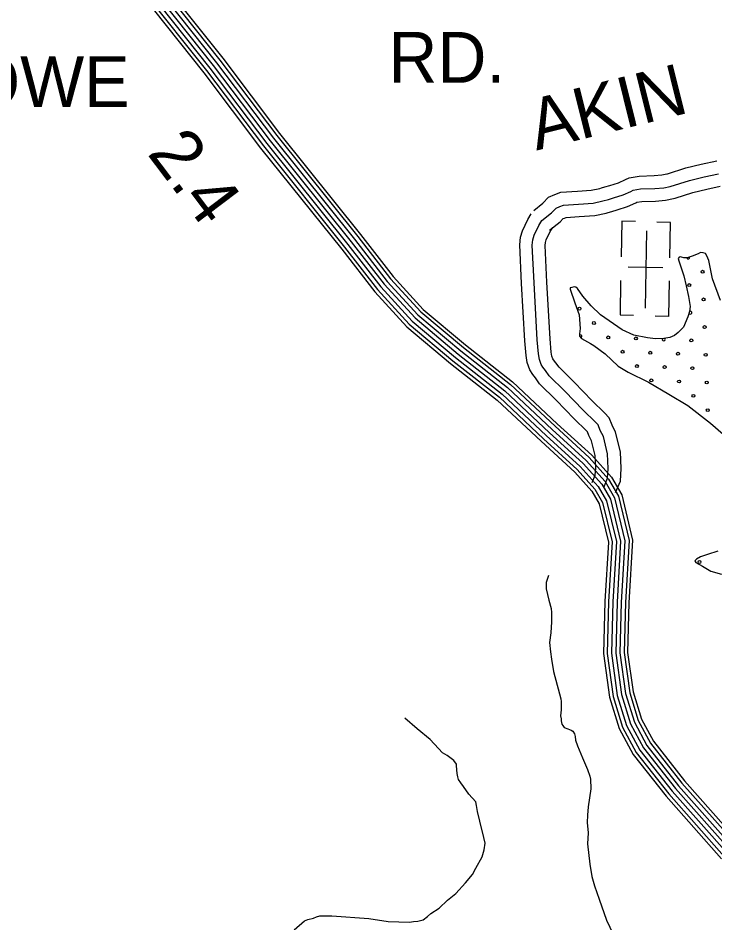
# Model space of a CAD drawing. Extents: x 1551132 to 1791609, y 378168 to 563823.
# Drawn here: x 1599249 to 1604322, y 499270 to 505857 of the extents above; entities that cross this region are included whole.
import ezdxf

# ---------------------------------------------------------------- set-up
doc = ezdxf.new("R2010")
doc.units = 0
for name, color, linetype in [('DESIGN - ROW - Right-of-Way and Easement Labels', 7, 'Continuous'), ('DESIGN - SCRATCH - User 1', 7, 'Continuous'), ('DESIGN - TRAFFIC CONTROL PERMANENT - Pavement Marking Text', 7, 'Continuous'), ('DESIGN - TRAFFIC CONTROL PERMANENT - Signalization', 7, 'Continuous'), ('DESIGN - TRANSPORTATION - Text', 7, 'Continuous'), ('DESIGN - UTILITIES - Cable (Underground) with Text', 7, 'Continuous'), ('SURVEY - CENTERLINE - Preliminary Text', 7, 'Continuous'), ('SURVEY - PROPERTY - Owners', 7, 'Continuous')]:
    doc.layers.add(name, color=color, linetype=linetype)

msp = doc.modelspace()

# ---------------------------------------------------------------- linework, layer by layer
at = {"layer": 'DESIGN - SCRATCH - User 1'}
for points in [[(1604361.993, 503802.061), (1604305.486, 503959.032), (1604278.779, 504091.635), (1604263.096, 504125.886), (1604253.263, 504144.028), (1604235.272, 504148.22), (1604217.264, 504150.403), (1604199.131, 504140.561), (1604156.898, 504124.953), (1604120.699, 504111.277), (1604096.658, 504111.519), (1604078.675, 504115.711), (1604068.692, 504119.819), (1604060.642, 504115.894), (1604054.551, 504107.935), (1604058.376, 504089.852), (1604095.341, 503981.199), (1604112.641, 503908.839), (1604129.874, 503830.47), (1604141.165, 503758.168), (1604136.774, 503720.117), (1604124.366, 503682.141), (1604093.566, 503608.264), (1604055.1, 503568.547), (1604028.834, 503546.754), (1603994.635, 503533.062), (1603950.461, 503523.487), (1603890.338, 503522.087), (1603832.306, 503528.687), (1603732.341, 503549.746), (1603646.585, 503588.705), (1603489.406, 503696.566), (1603421.957, 503763.418), (1603360.55, 503832.211), (1603321.051, 503888.746), (1603309.135, 503898.896), (1603297.135, 503901.021), (1603281.044, 503895.171), (1603267.003, 503893.304), (1603266.903, 503883.279), (1603301.968, 503784.677), (1603333.126, 503696.133), (1603340.142, 503597.814), (1603335.751, 503559.763), (1603335.567, 503541.712), (1603349.425, 503525.537), (1603415.174, 503488.777), (1603441.073, 503474.485), (1603522.596, 503413.509), (1603617.844, 503322.315), (1603691.542, 503279.464), (1603839.047, 503205.795), (1603986.443, 503120.093), (1604125.84, 503036.474), (1604290.836, 502908.488), (1604566.871, 502667.099)], [(1604343.509, 501977.581), (1604267.119, 501952.28), (1604216.854, 501934.746), (1604188.646, 501918.987), (1604176.505, 501907.079), (1604182.371, 501892.987), (1604232.195, 501866.411), (1604291.944, 501831.727), (1604369.85, 501808.885)]]:
    msp.add_lwpolyline(points, dxfattribs=at)
at = {"layer": 'DESIGN - TRAFFIC CONTROL PERMANENT - Pavement Marking Text'}
for centre in [(1604232.343, 504010.854), (1604232.343, 504010.854), (1604135.271, 503913.783), (1604135.271, 503913.783), (1604239.81, 503809.244), (1604239.81, 503809.244), (1603336.297, 503742.041), (1603336.297, 503742.041), (1603440.835, 503637.502), (1603440.835, 503637.502), (1604247.277, 503607.634), (1604247.277, 503607.634), (1603545.374, 503532.963), (1603545.374, 503532.963), (1603746.984, 503525.496), (1603746.984, 503525.496), (1604150.205, 503510.562), (1604150.205, 503510.562), (1603649.913, 503428.425), (1603649.913, 503428.425), (1603851.523, 503420.957), (1603851.523, 503420.957), (1604053.133, 503413.49), (1604053.133, 503413.49), (1604254.744, 503406.023), (1604254.744, 503406.023), (1603754.451, 503323.886), (1603754.451, 503323.886), (1603956.062, 503316.419), (1603956.062, 503316.419), (1604157.672, 503308.952), (1604157.672, 503308.952), (1603858.99, 503219.347), (1603858.99, 503219.347), (1604060.6, 503211.88), (1604060.6, 503211.88), (1604262.211, 503204.413), (1604262.211, 503204.413), (1604165.139, 503107.341), (1604165.139, 503107.341), (1604269.678, 503002.803), (1604269.678, 503002.803), (1604209.941, 501897.68), (1604209.941, 501897.68)]:
    msp.add_circle(centre, 10.56, dxfattribs=at)
for centre, start, end in [((1604127.804, 504115.393), 202.7837768, 13.4103744), ((1604142.738, 503712.172), 201.507553, 123.7549462), ((1603343.764, 503540.43), 279.8920382, 140.440441), ((1603948.595, 503518.029), 150.4971719, 40.11383)]:
    msp.add_arc(centre, 10.56, start, end, dxfattribs=at)
at = {"layer": 'DESIGN - TRANSPORTATION - Text'}
for points in [[(1604361.993, 503802.061), (1604305.486, 503959.032), (1604278.779, 504091.635), (1604263.096, 504125.886), (1604253.263, 504144.028), (1604235.272, 504148.22), (1604217.264, 504150.403), (1604199.131, 504140.561), (1604156.898, 504124.953), (1604120.699, 504111.277), (1604096.658, 504111.519), (1604078.675, 504115.711), (1604068.692, 504119.819), (1604060.642, 504115.894), (1604054.551, 504107.935), (1604058.376, 504089.852), (1604095.341, 503981.199), (1604112.641, 503908.839), (1604129.874, 503830.47), (1604141.165, 503758.168), (1604136.774, 503720.117), (1604124.366, 503682.141), (1604093.566, 503608.264), (1604055.1, 503568.547), (1604028.834, 503546.754), (1603994.635, 503533.062), (1603950.461, 503523.487), (1603890.338, 503522.087), (1603832.306, 503528.687), (1603732.341, 503549.746), (1603646.585, 503588.705), (1603489.406, 503696.566), (1603421.957, 503763.418), (1603360.55, 503832.211), (1603321.051, 503888.746), (1603309.135, 503898.896), (1603297.135, 503901.021), (1603281.044, 503895.171), (1603267.003, 503893.304), (1603266.903, 503883.279), (1603301.968, 503784.677), (1603333.126, 503696.133), (1603340.142, 503597.814), (1603335.751, 503559.763), (1603335.567, 503541.712), (1603349.425, 503525.537), (1603415.174, 503488.777), (1603441.073, 503474.485), (1603522.596, 503413.509), (1603617.844, 503322.315), (1603691.542, 503279.464), (1603839.047, 503205.795), (1603986.443, 503120.093), (1604125.84, 503036.474), (1604290.836, 502908.488), (1604566.871, 502667.099)], [(1604343.509, 501977.581), (1604267.119, 501952.28), (1604216.854, 501934.746), (1604188.646, 501918.987), (1604176.505, 501907.079), (1604182.371, 501892.987), (1604232.195, 501866.411), (1604291.944, 501831.727), (1604369.85, 501808.885)], [(1603109.363, 501799.75), (1603092.822, 501747.824), (1603092.347, 501701.731), (1603113.505, 501619.346), (1603128.896, 501559.069), (1603132.604, 501530.968), (1603131.888, 501460.833), (1603127.079, 501382.731), (1603118.354, 501312.679), (1603125.629, 501242.461), (1603133.096, 501190.276), (1603146.17, 501099.965), (1603190.519, 500937.17), (1603200.152, 500901.002), (1603201.969, 500882.943), (1603203.327, 500820.808), (1603198.894, 500778.766), (1603201.427, 500756.323), (1603202.502, 500740.656), (1603208.252, 500716.547), (1603213.735, 500706.122), (1603224.01, 500692.33), (1603251.943, 500684.021), (1603275.85, 500673.755), (1603287.767, 500665.613), (1603299.566, 500645.454), (1603305.383, 500627.353), (1603307.1, 500599.278), (1603322.691, 500559.035), (1603357.815, 500472.499), (1603394.947, 500385.931), (1603412.455, 500337.654), (1603416.247, 500317.579), (1603417.505, 500245.419), (1603400.155, 500115.332), (1603393.539, 500055.28), (1603392.981, 500001.179), (1603398.197, 499924.977), (1603395.372, 499844.842), (1603411.872, 499698.371), (1603424.946, 499608.06), (1603444.246, 499539.717), (1603479.27, 499443.156), (1603531.727, 499290.302), (1603602.225, 499141.273)], [(1602128.16, 499280.068), (1602158.192, 499281.751), (1602198.308, 499291.36), (1602230.591, 499317.069), (1602254.832, 499338.861), (1602313.247, 499376.329), (1602375.887, 499435.797), (1602436.411, 499483.265), (1602507.243, 499560.684), (1602557.908, 499622.277), (1602580.391, 499668.136), (1602627.273, 499751.814), (1602641.798, 499801.765), (1602648.298, 499849.791), (1602640.723, 499891.959), (1602609.932, 500010.52), (1602594.649, 500080.822), (1602587.1, 500124.99), (1602581.366, 500151.099), (1602529.926, 500207.75), (1602490.485, 500264.268), (1602471.844, 500289.627), (1602454.986, 500314.745), (1602451.17, 500332.82), (1602445.436, 500358.929), (1602439.653, 500412.764), (1602440.12, 500425.123), (1602420.379, 500451.382), (1602372.73, 500487.949), (1602339.272, 500509.375), (1602309.24, 500540.717), (1602249.883, 500605.46), (1602154.627, 500682.612), (1602063.371, 500759.714)], [(1601259.089, 499218.991), (1601333.795, 499284.342), (1601357.936, 499296.118), (1601400.052, 499305.701), (1601422.168, 499315.485), (1601446.234, 499321.252), (1601532.291, 499322.352), (1601802.218, 499301.501), (1601942.064, 499280.001), (1602098.111, 499276.368), (1602128.16, 499280.068)]]:
    msp.add_lwpolyline(points, dxfattribs=at)
at = {"layer": 'DESIGN - UTILITIES - Cable (Underground) with Text'}
for p, q in [((1603643.103, 504379.338), (1603638.572, 504118.499)), ((1603742.763, 504377.581), (1603643.719, 504379.288)), ((1603999.336, 504369.134), (1603899.625, 504370.849)), ((1603994.805, 504112.428), (1603999.244, 504369.134)), ((1603943.505, 504038.901), (1603689.883, 504043.348)), ((1603635.583, 503947.595), (1603631.186, 503696.131)), ((1603987.335, 503686.018), (1603991.857, 503944.041)), ((1603631.319, 503696.131), (1603729.571, 503694.415)), ((1603987.152, 503686.018), (1603887.716, 503687.734))]:
    msp.add_line(p, q, dxfattribs=at)
msp.add_lwpolyline([(1603822.849, 504308.764), (1603813.039, 503745.809)], dxfattribs=at)
at = {"layer": 'SURVEY - CENTERLINE - Preliminary Text'}
for points in [[(1599240.158, 507084.784), (1599403.204, 506972.448), (1599541.651, 506853.854), (1599903.767, 506486.278), (1600215.609, 506085.159), (1600669.673, 505512.62), (1601084.005, 504964.472), (1601674.365, 504228.579), (1601913.168, 503920.188), (1602138.587, 503673.956), (1602451.755, 503410.9), (1602792.855, 503143.576), (1603115.63, 502840.402), (1603363.216, 502613.98), (1603497.655, 502464.643), (1603562.528, 502353.982), (1603635.526, 502049.14), (1603609.293, 501605.154), (1603599.751, 501235.044), (1603640.809, 500932.503), (1603706.699, 500719.773), (1603800.93, 500544.802), (1604033.857, 500248.477), (1604435.131, 499796.499)], [(1599326.022, 507100.918), (1599441.061, 507021.658), (1599583.975, 506899.238), (1599950.482, 506527.204), (1600264.375, 506123.452), (1600718.697, 505550.579), (1601132.92, 505002.573), (1601723.056, 504266.963), (1601960.625, 503960.172), (1602181.57, 503718.816), (1602490.829, 503459.051), (1602833.279, 503190.669), (1603157.771, 502885.878), (1603407.282, 502657.706), (1603547.953, 502501.444), (1603620.677, 502377.39), (1603697.958, 502054.649), (1603671.242, 501602.529), (1603661.858, 501238.436), (1603701.549, 500945.937), (1603764.139, 500743.873), (1603852.978, 500578.911), (1604081.448, 500288.253), (1604480.546, 499838.734)], [(1599338.447, 507122.369), (1599456.153, 507041.275), (1599600.849, 506917.33), (1599969.107, 506543.521), (1600283.808, 506138.719), (1600738.238, 505565.713), (1601152.428, 505017.766), (1601742.472, 504282.264), (1601979.541, 503976.106), (1602198.711, 503736.708), (1602506.404, 503478.252), (1602849.395, 503209.445), (1603174.579, 502904.004), (1603424.84, 502675.131), (1603568.003, 502516.111), (1603643.859, 502386.716), (1603722.849, 502056.849), (1603695.941, 501601.479), (1603686.616, 501239.786), (1603725.765, 500951.295), (1603787.038, 500753.474), (1603873.728, 500592.511), (1604100.422, 500304.112), (1604498.646, 499855.567)], [(1599279.39, 507020.108), (1599384.271, 506947.848), (1599520.484, 506831.161), (1599880.409, 506465.819), (1600191.226, 506066.009), (1600645.165, 505493.636), (1601059.547, 504945.422), (1601650.016, 504209.387), (1601889.443, 503900.195), (1602117.096, 503651.522), (1602432.222, 503386.824), (1602772.639, 503120.034), (1603094.556, 502817.668), (1603341.183, 502592.121), (1603472.505, 502446.242), (1603533.454, 502342.281), (1603604.31, 502046.382), (1603578.319, 501606.471), (1603568.702, 501233.344), (1603610.434, 500925.786), (1603677.974, 500707.722), (1603774.905, 500527.743), (1604010.058, 500228.585), (1604412.423, 499775.382)], [(1599294.873, 507047.083), (1599403.204, 506972.448), (1599541.651, 506853.854), (1599903.767, 506486.278), (1600215.609, 506085.159), (1600669.673, 505512.62), (1601084.005, 504964.472), (1601674.365, 504228.579), (1601913.168, 503920.188), (1602138.587, 503673.956), (1602451.755, 503410.9), (1602792.855, 503143.576), (1603115.63, 502840.402), (1603363.216, 502613.98), (1603497.655, 502464.643), (1603562.528, 502353.982), (1603635.526, 502049.14), (1603609.293, 501605.154), (1603599.751, 501235.044), (1603640.809, 500932.503), (1603706.699, 500719.773), (1603800.93, 500544.802), (1604033.857, 500248.477), (1604435.131, 499796.499)], [(1599310.481, 507073.976), (1599422.137, 506997.049), (1599562.817, 506876.546), (1599927.125, 506506.737), (1600239.992, 506104.31), (1600694.181, 505531.603), (1601108.462, 504983.523), (1601698.715, 504247.771), (1601936.892, 503940.18), (1602160.079, 503696.39), (1602471.288, 503434.975), (1602813.071, 503167.119), (1603136.705, 502863.136), (1603385.249, 502635.839), (1603522.804, 502483.043), (1603591.602, 502365.682), (1603666.742, 502051.899), (1603640.267, 501603.837), (1603630.801, 501236.744), (1603671.183, 500939.22), (1603735.423, 500731.823), (1603826.954, 500561.86), (1604057.657, 500268.37), (1604457.839, 499817.616)], [(1599251.032, 506970.773), (1599349.647, 506902.83), (1599481.769, 506789.644), (1599837.677, 506428.376), (1600146.619, 506030.983), (1600600.316, 505458.91), (1601014.798, 504910.571), (1601605.475, 504174.277), (1601846.028, 503863.619), (1602077.772, 503610.488), (1602396.481, 503342.773), (1602735.665, 503076.95), (1603056.007, 502776.067), (1603300.876, 502552.12), (1603426.498, 502412.583), (1603480.263, 502320.872), (1603547.195, 502041.348), (1603521.645, 501608.871), (1603511.887, 501230.244), (1603554.869, 500913.494), (1603625.434, 500685.68), (1603727.29, 500496.542), (1603966.525, 500192.201), (1604370.882, 499736.748)], [(1599264.015, 506993.057), (1599365.346, 506923.239), (1599499.327, 506808.469), (1599857.051, 506445.352), (1600166.844, 506046.866), (1600620.649, 505474.66), (1601035.089, 504926.371), (1601625.675, 504190.194), (1601865.711, 503880.203), (1602095.605, 503629.097), (1602412.681, 503362.749), (1602752.431, 503096.484), (1603073.49, 502794.926), (1603319.151, 502570.254), (1603447.356, 502427.842), (1603504.379, 502330.573), (1603573.094, 502043.632), (1603547.345, 501607.779), (1603537.645, 501231.652), (1603580.068, 500919.069), (1603649.258, 500695.672), (1603748.881, 500510.692), (1603986.267, 500208.701), (1604389.715, 499754.265)]]:
    msp.add_lwpolyline(points, dxfattribs=at)
at = {"layer": 'SURVEY - PROPERTY - Owners'}
for points in [[(1603003.067, 504457.661), (1603069.741, 504510.512), (1603111.007, 504553.688), (1603157.631, 504573.38), (1603199.796, 504589.147), (1603321.618, 504597.106), (1603422.083, 504603.665), (1603483.598, 504617.682), (1603495.106, 504620.89), (1603520.539, 504627.982), (1603556.321, 504638.957), (1603620.111, 504658.433), (1603669.927, 504681.75), (1603698.518, 504694.459), (1603770.65, 504707.176), (1603878.955, 504710.384), (1603936.654, 504715.126), (1603972.186, 504722.543), (1603975.961, 504723.743), (1604111.267, 504766.969), (1604221.739, 504793.087), (1604336.753, 504818.112)], [(1603061.641, 504383.767), (1603133.406, 504440.66), (1603165.672, 504474.419), (1603192.496, 504485.745), (1603219.812, 504495.962), (1603327.76, 504503.012), (1603435.716, 504510.062), (1603506.756, 504526.246), (1603547.021, 504537.471), (1603583.912, 504548.788), (1603654.036, 504570.197), (1603709.068, 504595.956), (1603726.259, 504603.598), (1603780.283, 504613.123), (1603884.213, 504616.207), (1603950.195, 504621.624), (1603996.228, 504631.232), (1604136.491, 504676.042), (1604242.605, 504701.126), (1604348.703, 504724.21)], [(1603117.99, 504312.682), (1603194.655, 504373.458), (1603218.262, 504398.159), (1603226.037, 504401.443), (1603239.062, 504406.318), (1603333.668, 504412.493), (1603448.824, 504420.018), (1603529.03, 504438.285), (1603544.796, 504442.685), (1603572.496, 504450.402), (1603610.453, 504462.044), (1603686.668, 504485.32), (1603746.717, 504513.421), (1603752.95, 504516.196), (1603789.549, 504522.646), (1603889.272, 504525.604), (1603963.22, 504531.68), (1604019.36, 504543.397), (1604032.252, 504547.513), (1604160.757, 504588.565), (1604262.68, 504612.665), (1604360.194, 504633.874)], [(1603428.515, 502475.243), (1603451.147, 502528.936), (1603454.772, 502579.746), (1603450.373, 502672.298), (1603424.24, 502778.659), (1603403.874, 502819.477), (1603393.641, 502846.127), (1603387.716, 502852.169), (1603298.335, 502939.305), (1603165.504, 503076.817), (1603045.982, 503194.545), (1603014.633, 503237.987), (1602996.05, 503262.271), (1602973.301, 503296.897), (1602956.06, 503350.324), (1602946.693, 503401.042), (1602936.968, 503508.378), (1602914.544, 503924.938), (1602900.611, 504206.746), (1602906.736, 504263.072), (1602921.436, 504308.782), (1602958.827, 504391.142), (1602985.11, 504432.452)], [(1603512.096, 502440.009), (1603540.554, 502507.519), (1603545.637, 502578.671), (1603540.554, 502685.398), (1603509.913, 502810.118), (1603486.988, 502856.069), (1603471.572, 502896.204), (1603451.773, 502916.404), (1603362.625, 503003.306), (1603229.961, 503140.652), (1603115.072, 503253.813), (1603087.44, 503292.105), (1603070.065, 503314.806), (1603055.857, 503336.44), (1603044.191, 503372.591), (1603036.649, 503413.4), (1603027.458, 503514.911), (1603005.134, 503929.614), (1602991.559, 504204.071), (1602995.909, 504244.088), (1603006.184, 504276.031), (1603038.783, 504347.833), (1603061.641, 504383.767)], [(1603598.977, 502403.383), (1603633.493, 502485.252), (1603640.085, 502577.554), (1603634.302, 502699.015), (1603598.977, 502842.819), (1603573.386, 502894.112), (1603552.587, 502948.255), (1603518.354, 502983.181), (1603429.457, 503069.842), (1603296.96, 503207.012), (1603186.887, 503315.423), (1603163.121, 503348.365), (1603147.005, 503369.416), (1603141.672, 503377.541), (1603135.797, 503395.733), (1603130.164, 503426.251), (1603121.522, 503521.703), (1603099.298, 503934.48), (1603086.099, 504201.287), (1603088.607, 504224.355), (1603094.282, 504241.988), (1603121.898, 504302.815), (1603141.197, 504333.157)]]:
    msp.add_lwpolyline(points, dxfattribs=at)

# ---------------------------------------------------------------- texts
at = {"layer": 'DESIGN - ROW - Right-of-Way and Easement Labels'}
for s, height, rotation, p in [('RD.', 369.9913, 0.0000361, (1601943.893, 505386.401)), ('MARLOWE', 369.9913, 0.0000361, (1597503.873, 505209.885)), ('AKIN', 369.9925, 13.9647333, (1603022.392, 504892.438))]:
    msp.add_text(s, height=height, rotation=rotation, dxfattribs=at).set_placement(p)
at = {"layer": 'DESIGN - TRAFFIC CONTROL PERMANENT - Signalization'}
msp.add_text('2.4', height=370.0027, rotation=307.0851139, dxfattribs=at).set_placement((1600183.462, 504871.073))

doc.saveas('drawing.dxf')
